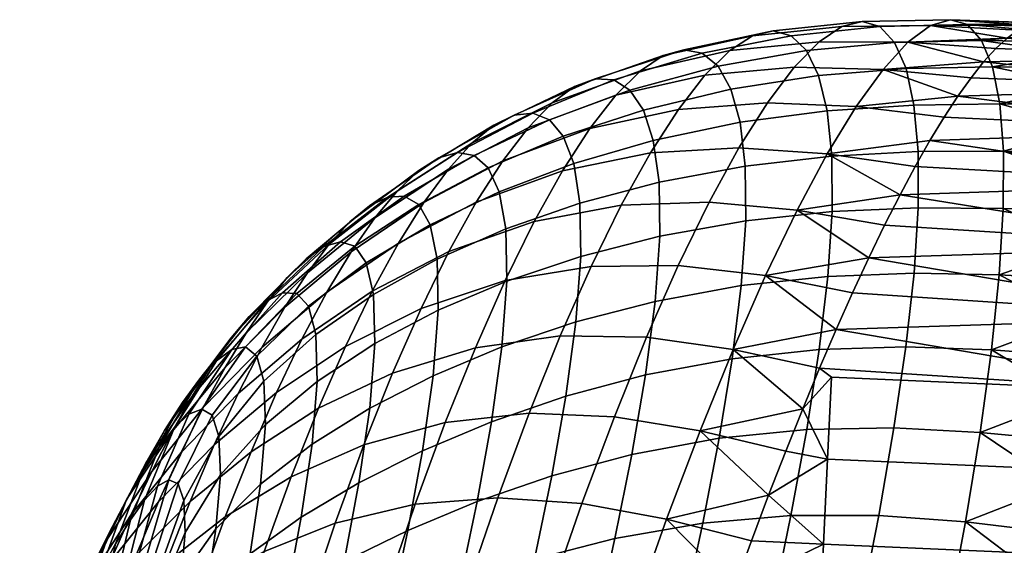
# Model space of a CAD drawing. Extents: x -120 to 2831, y -92 to 75.
# Tile 558 of 643: x 2463 to 2482, y 42 to 52. Entities that reach past the tile are written whole.
import ezdxf

# ---------------------------------------------------------------- set-up
doc = ezdxf.new("R2010")
doc.units = 0
doc.layers.add('GLASS', color=18, linetype='CONTINUOUS')

msp = doc.modelspace()

# ---------------------------------------------------------------- meshes
at = {"layer": 'GLASS'}
mesh = msp.add_polyface(dxfattribs=at)
corners = [(2478.603, 47.115, 93.184), (2478.436, 45.7, 94.779), (2480.116, 45.75, 94.914), (2480.274, 47.177, 93.289), (2476.926, 46.936, 93.016), (2476.75, 45.521, 94.578), (2478.686, 48.37, 91.445), (2480.354, 48.443, 91.528), (2477.013, 48.191, 91.292), (2478.681, 49.444, 89.585), (2480.354, 49.533, 89.65), (2477.004, 49.251, 89.44), (2478.591, 50.323, 87.638), (2480.273, 50.433, 87.68), (2476.903, 50.1, 87.505), (2478.425, 51.003, 85.629), (2480.119, 51.139, 85.639), (2476.723, 50.741, 85.524), (2478.19, 51.487, 83.581), (2479.897, 51.645, 83.548), (2476.476, 51.184, 83.518), (2479.612, 51.951, 81.426), (2481.585, 51.686, 83.43), (2481.312, 51.991, 81.261), (2477.894, 51.776, 81.509), (2476.171, 51.437, 81.501), (2479.27, 52.054, 79.291), (2480.979, 52.086, 79.08), (2477.544, 51.871, 79.429), (2475.814, 51.504, 79.486), (2478.876, 51.957, 77.161), (2480.592, 51.971, 76.907), (2477.145, 51.774, 77.356), (2475.413, 51.39, 77.483), (2478.435, 51.659, 75.056), (2480.155, 51.649, 74.761), (2476.702, 51.487, 75.305), (2477.952, 51.165, 72.992), (2479.673, 51.124, 72.662), (2476.222, 51.011, 73.293), (2477.432, 50.478, 70.986), (2479.151, 50.402, 70.629), (2475.707, 50.35, 71.334), (2476.881, 49.605, 69.056), (2478.594, 49.489, 68.68), (2475.165, 49.509, 69.444), (2476.303, 48.552, 67.217), (2478.008, 48.396, 66.831), (2475.705, 47.327, 65.487), (2477.398, 47.13, 65.098), (2481.123, 50.605, 71.281), (2480.856, 50.198, 70.267), (2480.581, 49.744, 69.277), (2480.296, 49.243, 68.312), (2480.003, 48.696, 67.375), (2479.704, 48.106, 66.467), (2479.397, 47.473, 65.59), (2478.766, 46.087, 63.937), (2479.084, 46.8, 64.746), (2476.769, 45.703, 63.497)]
mesh.append_faces([[corners[k] for k in face] for face in [(0, 1, 2, 3), (4, 5, 1, 0), (6, 0, 3, 7), (8, 4, 0, 6), (9, 6, 7, 10), (11, 8, 6, 9), (12, 9, 10, 13), (14, 11, 9, 12), (15, 12, 13, 16), (17, 14, 12, 15), (18, 15, 16, 19), (20, 17, 15, 18), (21, 19, 22, 23), (24, 18, 19, 21), (25, 20, 18, 24), (26, 21, 23, 27), (28, 24, 21, 26), (29, 25, 24, 28), (30, 26, 27, 31), (32, 28, 26, 30), (33, 29, 28, 32), (34, 30, 31, 35), (36, 32, 30, 34), (37, 34, 35, 38), (39, 36, 34, 37), (40, 37, 38, 41), (42, 39, 37, 40), (43, 40, 41, 44), (45, 42, 40, 43), (46, 43, 44, 47), (48, 46, 47, 49), (41, 38, 50, 50), (44, 41, 51, 52), (44, 53, 54, 54), (47, 54, 55, 55), (44, 52, 53, 53), (44, 54, 47, 47), (56, 47, 55, 55), (49, 47, 56, 56), (57, 49, 58, 58), (56, 58, 49, 49), (59, 49, 57, 57), (51, 41, 50, 50)]])
mesh = msp.add_polyface(dxfattribs=at)
corners = [(2486.413, 50.765, 72.35), (2481.624, 51.27, 73.368), (2486.454, 51.368, 74.598), (2482.081, 51.731, 75.52), (2486.485, 51.735, 76.895), (2482.486, 51.98, 77.716), (2482.669, 52.025, 78.824), (2486.505, 51.863, 79.206), (2482.837, 52.015, 79.935), (2486.515, 51.756, 81.493), (2481.379, 50.963, 72.315), (2481.123, 50.605, 71.281), (2482.29, 51.882, 76.613), (2481.858, 51.526, 74.437), (2486.515, 51.423, 83.723), (2483.359, 51.43, 84.354), (2486.506, 50.884, 85.865), (2483.129, 51.831, 82.155), (2483.449, 51.148, 85.439), (2483.523, 50.813, 86.509), (2483.252, 51.658, 83.259), (2482.991, 51.95, 81.046), (2480.119, 51.139, 85.639), (2480.273, 50.433, 87.68), (2481.937, 50.455, 87.645), (2481.794, 51.173, 85.565), (2479.897, 51.645, 83.548), (2481.585, 51.686, 83.43), (2483.523, 50.813, 86.509), (2483.449, 51.148, 85.439), (2483.359, 51.43, 84.354), (2483.252, 51.658, 83.259), (2483.129, 51.831, 82.155), (2481.312, 51.991, 81.261), (2482.991, 51.95, 81.046), (2482.837, 52.015, 79.935), (2480.979, 52.086, 79.08), (2482.669, 52.025, 78.824), (2482.486, 51.98, 77.716), (2480.592, 51.971, 76.907), (2482.29, 51.882, 76.613), (2480.155, 51.649, 74.761), (2482.081, 51.731, 75.52), (2481.858, 51.526, 74.437), (2479.673, 51.124, 72.662), (2481.624, 51.27, 73.368), (2481.379, 50.963, 72.315), (2481.123, 50.605, 71.281)]
mesh.append_faces([[corners[k] for k in face] for face in [(0, 1, 2, 2), (2, 3, 4, 4), (5, 6, 7, 7), (7, 6, 8, 8), (4, 5, 7, 7), (9, 7, 8, 8), (0, 10, 1, 1), (11, 10, 0, 0), (4, 12, 5, 5), (2, 13, 3, 3), (3, 12, 4, 4), (2, 1, 13, 13), (14, 15, 16, 16), (17, 14, 9, 9), (16, 18, 19, 19), (14, 17, 20, 20), (9, 21, 17, 17), (14, 20, 15, 15), (15, 18, 16, 16), (21, 9, 8, 8), (22, 23, 24, 25), (26, 22, 25, 27), (25, 28, 29, 29), (27, 30, 31, 31), (27, 31, 32, 32), (25, 29, 30, 30), (33, 34, 35, 35), (36, 37, 38, 38), (39, 38, 40, 40), (36, 35, 37, 37), (41, 42, 43, 43), (44, 45, 46, 46), (44, 46, 47, 47), (41, 43, 45, 45), (39, 40, 42, 42), (33, 32, 34, 34), (27, 25, 30, 30), (33, 27, 32, 32), (24, 28, 25, 25), (39, 36, 38, 38), (44, 41, 45, 45), (39, 42, 41, 41), (33, 35, 36, 36)]])
mesh = msp.add_polyface(dxfattribs=at)
corners = [(2475.254, 46.632, 92.773), (2475.068, 45.207, 94.298), (2476.75, 45.521, 94.578), (2476.926, 46.936, 93.016), (2475.345, 47.893, 91.063), (2477.013, 48.191, 91.292), (2473.816, 47.503, 90.777), (2473.721, 46.235, 92.474), (2472.384, 47.023, 90.435), (2472.287, 45.751, 92.114), (2475.332, 48.939, 89.211), (2477.004, 49.251, 89.44), (2473.799, 48.533, 88.924), (2472.363, 48.035, 88.586), (2475.22, 49.75, 87.282), (2476.903, 50.1, 87.505), (2473.678, 49.302, 86.999), (2472.234, 48.756, 86.669), (2475.028, 50.337, 85.324), (2476.723, 50.741, 85.524), (2473.474, 49.828, 85.065), (2472.021, 49.215, 84.763), (2474.769, 50.722, 83.363), (2476.476, 51.184, 83.518), (2473.206, 50.145, 83.149), (2471.746, 49.457, 82.897), (2474.456, 50.92, 81.409), (2476.171, 51.437, 81.501), (2472.887, 50.277, 81.26), (2471.424, 49.516, 81.079), (2474.095, 50.941, 79.469), (2475.814, 51.504, 79.486), (2472.526, 50.24, 79.401), (2471.065, 49.414, 79.307), (2473.695, 50.791, 77.551), (2475.413, 51.39, 77.483), (2472.13, 50.044, 77.575), (2474.973, 51.095, 75.505), (2477.145, 51.774, 77.356), (2476.702, 51.487, 75.305), (2473.26, 50.474, 75.664), (2471.703, 49.694, 75.787), (2474.498, 50.624, 73.565), (2476.222, 51.011, 73.293), (2472.795, 49.993, 73.816), (2471.25, 49.194, 74.043), (2473.993, 49.978, 71.676), (2475.707, 50.35, 71.334), (2472.303, 49.351, 72.019), (2473.463, 49.161, 69.851), (2475.165, 49.509, 69.444), (2471.791, 48.551, 70.284), (2474.599, 48.493, 67.639), (2476.881, 49.605, 69.056), (2476.303, 48.552, 67.217), (2472.914, 48.178, 68.105), (2471.261, 47.597, 68.622), (2474.015, 47.308, 65.934), (2475.705, 47.327, 65.487), (2472.348, 47.033, 66.451), (2475.09, 45.939, 63.88), (2477.398, 47.13, 65.098), (2476.769, 45.703, 63.497), (2473.418, 45.962, 64.344), (2471.772, 45.733, 64.904)]
mesh.append_faces([[corners[k] for k in face] for face in [(0, 1, 2, 3), (4, 0, 3, 5), (6, 7, 0, 4), (8, 9, 7, 6), (10, 4, 5, 11), (12, 6, 4, 10), (13, 8, 6, 12), (14, 10, 11, 15), (16, 12, 10, 14), (17, 13, 12, 16), (18, 14, 15, 19), (20, 16, 14, 18), (21, 17, 16, 20), (22, 18, 19, 23), (24, 20, 18, 22), (25, 21, 20, 24), (26, 22, 23, 27), (28, 24, 22, 26), (29, 25, 24, 28), (30, 26, 27, 31), (32, 28, 26, 30), (33, 29, 28, 32), (34, 30, 31, 35), (36, 32, 30, 34), (37, 35, 38, 39), (40, 34, 35, 37), (41, 36, 34, 40), (42, 37, 39, 43), (44, 40, 37, 42), (45, 41, 40, 44), (46, 42, 43, 47), (48, 44, 42, 46), (49, 46, 47, 50), (51, 48, 46, 49), (52, 50, 53, 54), (55, 49, 50, 52), (56, 51, 49, 55), (57, 52, 54, 58), (59, 55, 52, 57), (60, 58, 61, 62), (63, 57, 58, 60), (64, 59, 57, 63)]])
mesh = msp.add_polyface(dxfattribs=at)
corners = [(2486.094, 44.839, 62.958), (2478.766, 46.087, 63.937), (2486.169, 46.329, 64.512), (2479.704, 48.106, 66.467), (2486.24, 47.695, 66.246), (2479.397, 47.473, 65.59), (2480.003, 48.696, 67.375), (2486.363, 49.94, 70.189), (2486.305, 48.908, 68.145), (2480.581, 49.744, 69.277), (2480.296, 49.243, 68.312), (2481.123, 50.605, 71.281), (2486.413, 50.765, 72.35), (2480.856, 50.198, 70.267), (2486.506, 50.884, 85.865), (2483.523, 50.813, 86.509), (2486.487, 50.157, 87.893), (2483.62, 49.986, 88.596), (2486.461, 49.27, 89.787), (2483.607, 47.736, 92.479), (2486.387, 47.073, 93.181), (2486.427, 48.248, 91.533), (2483.648, 48.957, 90.593), (2483.58, 50.425, 87.562), (2483.636, 48.369, 91.551), (2483.643, 49.496, 89.607), (2483.561, 47.057, 93.374), (2486.338, 45.708, 94.765), (2483.498, 46.336, 94.234), (2483.417, 45.574, 95.056), (2479.084, 46.8, 64.746), (2480.274, 47.177, 93.289), (2480.116, 45.75, 94.914), (2481.777, 45.694, 94.999), (2481.927, 47.145, 93.345), (2480.354, 48.443, 91.528), (2482.005, 48.431, 91.556), (2480.354, 49.533, 89.65), (2482.008, 49.538, 89.649), (2480.273, 50.433, 87.68), (2481.937, 50.455, 87.645), (2483.498, 46.336, 94.234), (2483.417, 45.574, 95.056), (2483.561, 47.057, 93.374), (2483.607, 47.736, 92.479), (2483.636, 48.369, 91.551), (2483.648, 48.957, 90.593), (2483.643, 49.496, 89.607), (2483.62, 49.986, 88.596), (2483.58, 50.425, 87.562), (2483.523, 50.813, 86.509)]
mesh.append_faces([[corners[k] for k in face] for face in [(0, 1, 2, 2), (3, 4, 5, 5), (4, 2, 5, 5), (6, 4, 3, 3), (7, 8, 9, 9), (10, 9, 8, 8), (8, 6, 10, 10), (6, 8, 4, 4), (11, 12, 7, 7), (7, 13, 11, 11), (13, 7, 9, 9), (14, 15, 16, 16), (17, 18, 16, 16), (19, 20, 21, 21), (21, 18, 22, 22), (17, 16, 23, 23), (22, 24, 21, 21), (25, 22, 18, 18), (20, 19, 26, 26), (19, 21, 24, 24), (27, 20, 28, 28), (17, 25, 18, 18), (20, 26, 28, 28), (16, 15, 23, 23), (27, 28, 29, 29), (30, 2, 1, 1), (2, 30, 5, 5), (31, 32, 33, 34), (35, 31, 34, 36), (37, 35, 36, 38), (39, 37, 38, 40), (41, 33, 42, 42), (43, 34, 41, 41), (44, 34, 43, 43), (41, 34, 33, 33), (44, 36, 34, 34), (36, 44, 45, 45), (38, 36, 45, 46), (38, 47, 48, 48), (40, 48, 49, 49), (38, 46, 47, 47), (40, 49, 50, 50), (40, 38, 48, 48)]])
mesh = msp.add_polyface(dxfattribs=at)
corners = [(2470.954, 45.191, 91.691), (2470.747, 43.737, 93.073), (2472.084, 44.301, 93.551), (2472.287, 45.751, 92.114), (2469.726, 44.562, 91.203), (2469.516, 43.118, 92.518), (2471.054, 46.461, 90.043), (2472.384, 47.023, 90.435), (2469.826, 45.816, 89.599), (2468.705, 45.083, 89.1), (2468.606, 43.864, 90.636), (2471.03, 47.447, 88.207), (2472.363, 48.035, 88.586), (2469.8, 46.768, 87.796), (2468.677, 45.988, 87.357), (2470.894, 48.116, 86.31), (2472.234, 48.756, 86.669), (2469.659, 47.381, 85.934), (2468.536, 46.539, 85.557), (2470.674, 48.505, 84.44), (2472.021, 49.215, 84.763), (2469.436, 47.698, 84.115), (2468.313, 46.786, 83.81), (2470.395, 48.669, 82.632), (2471.746, 49.457, 82.897), (2469.156, 47.785, 82.376), (2468.037, 46.8, 82.155), (2470.073, 48.652, 80.891), (2471.424, 49.516, 81.079), (2468.838, 47.693, 80.72), (2469.719, 48.482, 79.212), (2471.065, 49.414, 79.307), (2468.491, 47.455, 79.14), (2470.676, 49.164, 77.58), (2472.526, 50.24, 79.401), (2472.13, 50.044, 77.575), (2469.338, 48.174, 77.59), (2468.123, 47.091, 77.628), (2470.26, 48.773, 75.9), (2471.703, 49.694, 75.787), (2468.936, 47.74, 76.023), (2469.822, 48.248, 74.268), (2471.25, 49.194, 74.043), (2468.516, 47.186, 74.51), (2470.775, 48.547, 72.35), (2472.795, 49.993, 73.816), (2472.303, 49.351, 72.019), (2469.366, 47.591, 72.691), (2468.08, 46.517, 73.054), (2470.282, 47.757, 70.718), (2471.791, 48.551, 70.284), (2468.895, 46.807, 71.173), (2469.775, 46.827, 69.157), (2471.261, 47.597, 68.622), (2468.412, 45.898, 69.723), (2470.719, 46.492, 67.047), (2472.914, 48.178, 68.105), (2472.348, 47.033, 66.451), (2469.257, 45.76, 67.675), (2467.92, 44.868, 68.349), (2470.168, 45.243, 65.57), (2471.772, 45.733, 64.904), (2468.733, 44.561, 66.285), (2469.613, 43.856, 64.205), (2471.19, 44.287, 63.479), (2468.205, 43.236, 64.999), (2470.607, 42.703, 62.188), (2472.813, 44.465, 62.883), (2472.205, 42.827, 61.567)]
mesh.append_faces([[corners[k] for k in face] for face in [(0, 1, 2, 3), (4, 5, 1, 0), (6, 0, 3, 7), (8, 4, 0, 6), (9, 10, 4, 8), (11, 6, 7, 12), (13, 8, 6, 11), (14, 9, 8, 13), (15, 11, 12, 16), (17, 13, 11, 15), (18, 14, 13, 17), (19, 15, 16, 20), (21, 17, 15, 19), (22, 18, 17, 21), (23, 19, 20, 24), (25, 21, 19, 23), (26, 22, 21, 25), (27, 23, 24, 28), (29, 25, 23, 27), (30, 27, 28, 31), (32, 29, 27, 30), (33, 31, 34, 35), (36, 30, 31, 33), (37, 32, 30, 36), (38, 33, 35, 39), (40, 36, 33, 38), (41, 38, 39, 42), (43, 40, 38, 41), (44, 42, 45, 46), (47, 41, 42, 44), (48, 43, 41, 47), (49, 44, 46, 50), (51, 47, 44, 49), (52, 49, 50, 53), (54, 51, 49, 52), (55, 53, 56, 57), (58, 52, 53, 55), (59, 54, 52, 58), (60, 55, 57, 61), (62, 58, 55, 60), (63, 60, 61, 64), (65, 62, 60, 63), (66, 64, 67, 68)]])
mesh = msp.add_polyface(dxfattribs=at)
corners = [(2467.702, 44.248, 88.537), (2467.607, 43.093, 89.973), (2468.606, 43.864, 90.636), (2468.705, 45.083, 89.1), (2467.674, 45.086, 86.894), (2468.677, 45.988, 87.357), (2466.803, 44.018, 86.405), (2466.831, 43.272, 87.887), (2467.535, 45.571, 85.194), (2468.536, 46.539, 85.557), (2466.674, 44.427, 84.864), (2466.01, 43.1, 84.606), (2466.123, 42.773, 85.91), (2467.319, 45.751, 83.549), (2468.313, 46.786, 83.81), (2466.471, 44.547, 83.369), (2465.832, 43.175, 83.322), (2467.052, 45.701, 82), (2468.037, 46.8, 82.155), (2466.221, 44.449, 81.96), (2465.609, 43.054, 82.096), (2467.726, 46.639, 80.595), (2469.156, 47.785, 82.376), (2468.838, 47.693, 80.72), (2466.753, 45.482, 80.551), (2465.942, 44.19, 80.644), (2465.357, 42.785, 80.939), (2467.39, 46.339, 79.121), (2468.491, 47.455, 79.14), (2466.432, 45.132, 79.193), (2465.642, 43.809, 79.414), (2467.036, 45.924, 77.723), (2468.123, 47.091, 77.628), (2466.096, 44.676, 77.913), (2465.328, 43.332, 78.26), (2467.736, 46.614, 76.178), (2469.338, 48.174, 77.59), (2468.936, 47.74, 76.023), (2466.667, 45.409, 76.393), (2465.748, 44.132, 76.705), (2465.004, 42.775, 77.174), (2467.334, 46.032, 74.788), (2468.516, 47.186, 74.51), (2466.287, 44.802, 75.127), (2465.391, 43.509, 75.562), (2466.921, 45.351, 73.457), (2468.08, 46.517, 73.054), (2465.897, 44.111, 73.921), (2465.026, 42.815, 74.479), (2467.632, 45.737, 71.658), (2469.366, 47.591, 72.691), (2468.895, 46.807, 71.173), (2466.498, 44.574, 72.186), (2465.5, 43.34, 72.776), (2467.175, 44.848, 70.328), (2468.412, 45.898, 69.723), (2466.068, 43.705, 70.979), (2465.097, 42.494, 71.691), (2466.712, 43.854, 69.068), (2467.92, 44.868, 68.349), (2465.633, 42.748, 69.838), (2467.424, 43.72, 67.06), (2469.257, 45.76, 67.675), (2468.733, 44.561, 66.285), (2466.244, 42.758, 67.887)]
mesh.append_faces([[corners[k] for k in face] for face in [(0, 1, 2, 3), (4, 0, 3, 5), (6, 7, 0, 4), (8, 4, 5, 9), (10, 6, 4, 8), (11, 12, 6, 10), (13, 8, 9, 14), (15, 10, 8, 13), (16, 11, 10, 15), (17, 13, 14, 18), (19, 15, 13, 17), (20, 16, 15, 19), (21, 18, 22, 23), (24, 17, 18, 21), (25, 19, 17, 24), (26, 20, 19, 25), (27, 21, 23, 28), (29, 24, 21, 27), (30, 25, 24, 29), (31, 27, 28, 32), (33, 29, 27, 31), (34, 30, 29, 33), (35, 32, 36, 37), (38, 31, 32, 35), (39, 33, 31, 38), (40, 34, 33, 39), (41, 35, 37, 42), (43, 38, 35, 41), (44, 39, 38, 43), (45, 41, 42, 46), (47, 43, 41, 45), (48, 44, 43, 47), (49, 46, 50, 51), (52, 45, 46, 49), (53, 47, 45, 52), (54, 49, 51, 55), (56, 52, 49, 54), (57, 53, 52, 56), (58, 54, 55, 59), (60, 56, 54, 58), (61, 59, 62, 63), (64, 58, 59, 61)]])
mesh = msp.add_polyface(dxfattribs=at)
corners = [(2476.119, 39.182, 58.913), (2478.436, 40.189, 59.443), (2478.348, 38.297, 58.555), (2476.454, 40.145, 59.387), (2476.788, 41.083, 59.908), (2477.456, 42.877, 61.084), (2478.518, 41.933, 60.465), (2477.123, 41.994, 60.474), (2475.807, 40.607, 98.23), (2475.388, 38.803, 99.104), (2477.107, 38.867, 99.515), (2477.523, 40.718, 98.589), (2474.101, 40.344, 97.744), (2473.681, 38.591, 98.545), (2472.541, 39.977, 97.17), (2472.124, 38.273, 97.885), (2476.179, 42.336, 97.184), (2477.887, 42.484, 97.487), (2474.478, 42.04, 96.774), (2472.92, 41.639, 96.287), (2471.468, 41.157, 95.718), (2471.089, 39.529, 96.505), (2476.496, 43.98, 95.967), (2478.195, 44.15, 96.215), (2474.804, 43.666, 95.629), (2473.253, 43.251, 95.223), (2471.804, 42.754, 94.743), (2476.75, 45.521, 94.578), (2478.436, 45.7, 94.779), (2475.068, 45.207, 94.298), (2473.526, 44.796, 93.958), (2472.084, 44.301, 93.551), (2473.721, 46.235, 92.474), (2475.254, 46.632, 92.773), (2472.287, 45.751, 92.114), (2474.466, 44.399, 62.41), (2475.09, 45.939, 63.88), (2476.769, 45.703, 63.497), (2476.128, 44.127, 62.041), (2472.813, 44.465, 62.883), (2473.418, 45.962, 64.344), (2471.19, 44.287, 63.479), (2471.772, 45.733, 64.904), (2473.836, 42.719, 61.093), (2475.48, 42.416, 60.744), (2472.205, 42.827, 61.567), (2473.207, 40.911, 59.942), (2474.83, 40.583, 59.619), (2471.599, 41.06, 60.41), (2472.584, 38.992, 58.969), (2474.184, 38.644, 58.676), (2471.001, 39.177, 59.423), (2477.788, 43.73, 61.737), (2477.456, 42.877, 61.084), (2477.123, 41.994, 60.474), (2478.118, 44.55, 62.431), (2476.788, 41.083, 59.908), (2476.454, 40.145, 59.387), (2476.119, 39.182, 58.913), (2475.786, 38.198, 58.485), (2478.766, 46.087, 63.937), (2478.444, 45.337, 63.165)]
mesh.append_faces([[corners[k] for k in face] for face in [(0, 1, 2, 2), (3, 4, 1, 1), (0, 3, 1, 1), (5, 6, 7, 7), (4, 7, 6, 6), (8, 9, 10, 11), (12, 13, 9, 8), (14, 15, 13, 12), (16, 8, 11, 17), (18, 12, 8, 16), (19, 14, 12, 18), (20, 21, 14, 19), (22, 16, 17, 23), (24, 18, 16, 22), (25, 19, 18, 24), (26, 20, 19, 25), (27, 22, 23, 28), (29, 24, 22, 27), (30, 25, 24, 29), (31, 26, 25, 30), (32, 30, 29, 33), (34, 31, 30, 32), (35, 36, 37, 38), (39, 40, 36, 35), (41, 42, 40, 39), (43, 35, 38, 44), (45, 39, 35, 43), (46, 43, 44, 47), (48, 45, 43, 46), (49, 46, 47, 50), (51, 48, 46, 49), (38, 52, 53, 53), (44, 53, 54, 54), (38, 55, 52, 52), (47, 56, 57, 57), (50, 47, 57, 58), (59, 50, 58, 58), (44, 54, 56, 56), (37, 55, 38, 38), (56, 47, 44, 44), (44, 38, 53, 53), (60, 61, 37, 37)]])
mesh = msp.add_polyface(dxfattribs=at)
corners = [(2485.854, 39.866, 59.395), (2485.766, 37.974, 58.507), (2478.348, 38.297, 58.555), (2478.436, 40.189, 59.443), (2486.016, 43.256, 61.593), (2485.937, 41.61, 60.417), (2478.518, 41.933, 60.465), (2478.598, 43.579, 61.641), (2486.094, 44.839, 62.958), (2478.676, 45.162, 63.006), (2483.321, 44.773, 95.838), (2486.28, 44.155, 96.257), (2486.338, 45.708, 94.765), (2483.078, 43.064, 97.277), (2486.213, 42.423, 97.626), (2482.773, 41.227, 98.535), (2486.138, 40.525, 98.84), (2482.41, 39.282, 99.601), (2486.056, 38.483, 99.873), (2483.207, 43.935, 96.579), (2483.417, 45.574, 95.056), (2482.933, 42.16, 97.929), (2482.599, 40.267, 99.093), (2476.788, 41.083, 59.908), (2478.118, 44.55, 62.431), (2477.456, 42.877, 61.084), (2477.788, 43.73, 61.737), (2478.766, 46.087, 63.937), (2478.444, 45.337, 63.165), (2479.234, 40.68, 98.835), (2478.825, 38.782, 99.792), (2480.526, 38.569, 99.958), (2480.926, 40.513, 98.99), (2477.523, 40.718, 98.589), (2477.107, 38.867, 99.515), (2479.59, 42.485, 97.697), (2481.272, 42.361, 97.834), (2477.887, 42.484, 97.487), (2479.886, 44.18, 96.387), (2481.557, 44.093, 96.5), (2478.195, 44.15, 96.215), (2480.116, 45.75, 94.914), (2481.777, 45.694, 94.999), (2478.436, 45.7, 94.779), (2482.773, 41.227, 98.535), (2482.599, 40.267, 99.093), (2482.933, 42.16, 97.929), (2482.41, 39.282, 99.601), (2483.207, 43.935, 96.579), (2483.078, 43.064, 97.277), (2483.321, 44.773, 95.838), (2483.417, 45.574, 95.056), (2476.769, 45.703, 63.497), (2478.444, 45.337, 63.165), (2478.118, 44.55, 62.431)]
mesh.append_faces([[corners[k] for k in face] for face in [(0, 1, 2, 3), (4, 5, 6, 7), (8, 4, 7, 9), (5, 0, 3, 6), (10, 11, 12, 12), (11, 13, 14, 14), (14, 15, 16, 16), (17, 18, 16, 16), (11, 10, 19, 19), (12, 20, 10, 10), (14, 21, 15, 15), (14, 13, 21, 21), (11, 19, 13, 13), (16, 22, 17, 17), (16, 15, 22, 22), (3, 23, 6, 6), (7, 24, 9, 9), (25, 26, 7, 7), (6, 25, 7, 7), (27, 8, 28, 28), (9, 28, 8, 8), (9, 24, 28, 28), (24, 7, 26, 26), (29, 30, 31, 32), (33, 34, 30, 29), (35, 29, 32, 36), (37, 33, 29, 35), (38, 35, 36, 39), (40, 37, 35, 38), (41, 38, 39, 42), (43, 40, 38, 41), (44, 32, 45, 45), (46, 36, 44, 44), (45, 32, 47, 47), (48, 39, 49, 49), (50, 39, 48, 48), (51, 42, 50, 50), (49, 36, 46, 46), (47, 32, 31, 31), (44, 36, 32, 32), (42, 39, 50, 50), (39, 36, 49, 49), (52, 53, 54, 54)]])
mesh = msp.add_polyface(dxfattribs=at)
corners = [(2465.641, 40.937, 86.349), (2465.623, 41.391, 85.427), (2465.585, 40.283, 87.139), (2470.125, 40.619, 95.066), (2469.75, 39.031, 95.753), (2471.089, 39.529, 96.505), (2471.468, 41.157, 95.718), (2468.897, 40.048, 94.326), (2468.53, 38.507, 94.91), (2467.791, 39.465, 93.484), (2467.435, 37.983, 93.965), (2470.462, 42.195, 94.186), (2471.804, 42.754, 94.743), (2469.231, 41.593, 93.545), (2468.117, 40.963, 92.803), (2467.136, 40.322, 91.935), (2466.823, 38.894, 92.515), (2466.308, 39.681, 90.885), (2466.017, 38.361, 91.364), (2470.747, 43.737, 93.073), (2472.084, 44.301, 93.551), (2469.516, 43.118, 92.518), (2468.398, 42.452, 91.87), (2467.407, 41.744, 91.105), (2466.559, 40.992, 90.17), (2465.914, 40.226, 89.045), (2465.695, 39.089, 89.633), (2468.606, 43.864, 90.636), (2469.726, 44.562, 91.203), (2467.607, 43.093, 89.973), (2466.743, 42.227, 89.171), (2466.073, 41.279, 88.217), (2466.831, 43.272, 87.887), (2467.702, 44.248, 88.537), (2466.147, 42.157, 87.15), (2466.123, 42.773, 85.91), (2466.803, 44.018, 86.405), (2465.194, 41.705, 68.769), (2465.633, 42.748, 69.838), (2466.712, 43.854, 69.068), (2466.244, 42.758, 67.887), (2466.925, 42.46, 65.864), (2467.424, 43.72, 67.06), (2468.733, 44.561, 66.285), (2468.205, 43.236, 64.999), (2465.774, 41.565, 66.791), (2469.057, 42.339, 62.966), (2469.613, 43.856, 64.205), (2471.19, 44.287, 63.479), (2470.607, 42.703, 62.188), (2467.678, 41.791, 63.827), (2466.427, 41.093, 64.773), (2465.306, 40.279, 65.789), (2470.027, 40.993, 61.047), (2472.205, 42.827, 61.567), (2471.599, 41.06, 60.41), (2468.506, 40.701, 61.865), (2467.155, 40.235, 62.782), (2465.933, 39.626, 63.796), (2464.841, 38.906, 64.889), (2469.456, 39.167, 60.069), (2471.001, 39.177, 59.423), (2467.963, 38.954, 60.914), (2466.641, 38.577, 61.875), (2465.447, 38.067, 62.944), (2465.585, 40.283, 87.139), (2465.462, 39.475, 87.762), (2465.641, 40.937, 86.349), (2466.01, 43.1, 84.606), (2465.534, 41.631, 84.432), (2465.623, 41.391, 85.427), (2465.832, 43.175, 83.322), (2465.39, 41.675, 83.414)]
mesh.append_faces([[corners[k] for k in face] for face in [(0, 1, 2, 2), (3, 4, 5, 6), (7, 8, 4, 3), (9, 10, 8, 7), (11, 3, 6, 12), (13, 7, 3, 11), (14, 9, 7, 13), (15, 16, 9, 14), (17, 18, 16, 15), (19, 11, 12, 20), (21, 13, 11, 19), (22, 14, 13, 21), (23, 15, 14, 22), (24, 17, 15, 23), (25, 26, 17, 24), (27, 22, 21, 28), (29, 23, 22, 27), (30, 24, 23, 29), (31, 25, 24, 30), (32, 30, 29, 33), (34, 31, 30, 32), (35, 34, 32, 36), (37, 38, 39, 40), (41, 42, 43, 44), (45, 40, 42, 41), (46, 47, 48, 49), (50, 44, 47, 46), (51, 41, 44, 50), (52, 45, 41, 51), (53, 49, 54, 55), (56, 46, 49, 53), (57, 50, 46, 56), (58, 51, 50, 57), (59, 52, 51, 58), (60, 53, 55, 61), (62, 56, 53, 60), (63, 57, 56, 62), (64, 58, 57, 63), (31, 65, 66, 25), (34, 67, 65, 31), (68, 69, 70, 35), (71, 72, 69, 68), (35, 70, 67, 34)]])
mesh = msp.add_polyface(dxfattribs=at)
corners = [(2465.534, 41.631, 84.432), (2465.286, 38.568, 88.214), (2465.462, 39.475, 87.762), (2465.585, 40.283, 87.139), (2465.39, 41.675, 83.414), (2465.623, 41.391, 85.427), (2465.203, 41.558, 82.409), (2465.071, 37.607, 88.512), (2464.223, 40.027, 78.739), (2464.293, 34.635, 88.701), (2464.491, 40.529, 79.598), (2464.829, 36.621, 88.679), (2464.986, 41.311, 81.434), (2464.747, 40.962, 80.496), (2465.085, 42.404, 79.85), (2465.357, 42.785, 80.939), (2465.942, 44.19, 80.644), (2465.642, 43.809, 79.414), (2464.798, 41.934, 78.824), (2465.328, 43.332, 78.26), (2464.501, 41.391, 77.856), (2465.004, 42.775, 77.174), (2464.672, 42.15, 76.151), (2465.748, 44.132, 76.705), (2465.391, 43.509, 75.562), (2464.196, 40.787, 76.942), (2464.333, 41.466, 75.185), (2465.026, 42.815, 74.479), (2463.884, 40.131, 76.079), (2464.655, 42.056, 73.455), (2465.897, 44.111, 73.921), (2465.5, 43.34, 72.776), (2463.99, 40.728, 74.275), (2463.567, 39.429, 75.263), (2464.28, 41.235, 72.489), (2465.097, 42.494, 71.691), (2463.643, 39.94, 73.417), (2463.247, 38.685, 74.494), (2464.69, 41.574, 70.669), (2466.068, 43.705, 70.979), (2465.633, 42.748, 69.838), (2463.902, 40.356, 71.58), (2463.292, 39.107, 72.612), (2464.281, 40.585, 69.712), (2465.194, 41.705, 68.769), (2463.521, 39.422, 70.73), (2462.94, 38.232, 71.858), (2464.754, 40.58, 67.777), (2466.244, 42.758, 67.887), (2465.774, 41.565, 66.791), (2463.87, 39.529, 68.824), (2463.139, 38.436, 69.941), (2464.315, 39.377, 66.868), (2465.306, 40.279, 65.789), (2463.46, 38.41, 68.008), (2463.878, 38.1, 66.049), (2464.841, 38.906, 64.889), (2465.914, 40.226, 89.045), (2465.462, 39.475, 87.762), (2465.286, 38.568, 88.214), (2465.695, 39.089, 89.633), (2465.609, 43.054, 82.096), (2465.203, 41.558, 82.409), (2465.39, 41.675, 83.414), (2465.832, 43.175, 83.322), (2464.986, 41.311, 81.434), (2464.491, 40.529, 79.598), (2464.747, 40.962, 80.496), (2463.945, 39.468, 77.921), (2464.223, 40.027, 78.739), (2463.66, 38.859, 77.141), (2463.369, 38.207, 76.399)]
mesh.append_faces([[corners[k] for k in face] for face in [(0, 1, 2, 2), (2, 3, 0, 0), (0, 4, 1, 1), (3, 5, 0, 0), (4, 6, 7, 7), (8, 9, 10, 10), (11, 12, 13, 13), (12, 7, 6, 6), (14, 15, 16, 17), (18, 14, 17, 19), (20, 18, 19, 21), (22, 21, 23, 24), (25, 20, 21, 22), (26, 22, 24, 27), (28, 25, 22, 26), (29, 27, 30, 31), (32, 26, 27, 29), (33, 28, 26, 32), (34, 29, 31, 35), (36, 32, 29, 34), (37, 33, 32, 36), (38, 35, 39, 40), (41, 34, 35, 38), (42, 36, 34, 41), (43, 38, 40, 44), (45, 41, 38, 43), (46, 42, 41, 45), (47, 44, 48, 49), (50, 43, 44, 47), (51, 45, 43, 50), (52, 47, 49, 53), (54, 50, 47, 52), (55, 52, 53, 56), (57, 58, 59, 60), (61, 62, 63, 64), (15, 65, 62, 61), (18, 66, 67, 14), (25, 68, 69, 20), (28, 70, 68, 25), (20, 69, 66, 18), (14, 67, 65, 15), (33, 71, 70, 28)]])

doc.saveas('drawing.dxf')
